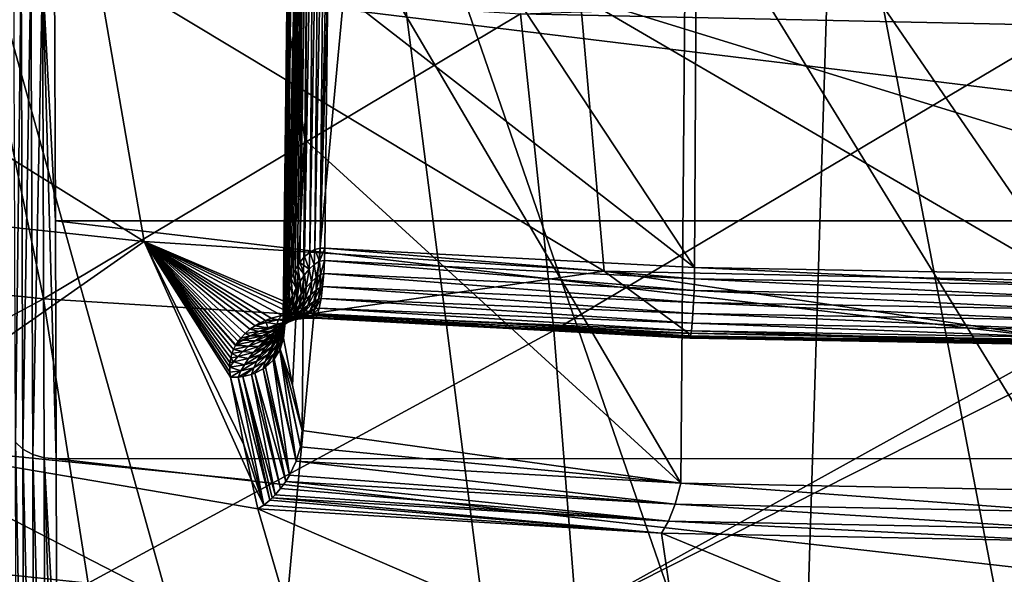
# Model space of a CAD drawing. Header units: metres. Extents: x -109 to 109, y -78 to 121.
# Tile 461 of 656: x -4.43 to -0.27, y -70.44 to -68.1. Entities that reach past the tile are written whole.
import ezdxf

# ---------------------------------------------------------------- set-up
doc = ezdxf.new("R2010")
doc.units = ezdxf.units.M
doc.layers.add('solid_508554_SW0001', color=7, linetype='CONTINUOUS')

msp = doc.modelspace()

# ---------------------------------------------------------------- linework, layer by layer
at = {"layer": 'solid_508554_SW0001'}
for points in [[(-4.904434, -66.598526, 65.274155), (-4.556941, -71.759193, 56.418018), (-3.425279, -71.91153, 56.505859)], [(-4.904434, -66.598526, 65.274155), (-3.425279, -71.91153, 56.505859), (-2.952612, -66.847145, 65.417549)], [(-3.315742, -69.417053, 14.680692), (-3.314496, -69.445686, 14.71406), (-3.283679, -66.70726, 13.156119)], [(-3.315742, -69.417053, 14.680692), (-3.283679, -66.70726, 13.156119), (-3.284032, -66.731705, 13.113018)], [(-3.283679, -66.70726, 13.156119), (-3.314496, -69.445686, 14.71406), (-3.298844, -68.075005, 13.936179)], [(-3.315891, -69.390083, 14.649031), (-3.315742, -69.417053, 14.680692), (-3.284032, -66.731705, 13.113018)], [(-3.315104, -69.364754, 14.619204), (-3.315891, -69.390083, 14.649031), (-3.284032, -66.731705, 13.113018)], [(-3.313514, -69.340897, 14.590976), (-3.315104, -69.364754, 14.619204), (-3.284032, -66.731705, 13.113018)], [(-3.313514, -69.340897, 14.590976), (-3.284032, -66.731705, 13.113018), (-3.279422, -66.744171, 13.091146)], [(-3.311236, -69.318466, 14.564324), (-3.313514, -69.340897, 14.590976), (-3.279422, -66.744171, 13.091146)], [(-3.308353, -69.29734, 14.539088), (-3.311236, -69.318466, 14.564324), (-3.279422, -66.744171, 13.091146)], [(-3.308353, -69.29734, 14.539088), (-3.279422, -66.744171, 13.091146), (-3.270783, -66.757339, 13.068122)], [(-3.303066, -69.267975, 14.50382), (-3.308353, -69.29734, 14.539088), (-3.270783, -66.757339, 13.068122)], [(-3.296799, -69.241188, 14.47142), (-3.303066, -69.267975, 14.50382), (-3.270783, -66.757339, 13.068122)], [(-3.296799, -69.241188, 14.47142), (-3.270783, -66.757339, 13.068122), (-3.244341, -66.780434, 13.027941)], [(-3.289709, -69.216789, 14.441667), (-3.296799, -69.241188, 14.47142), (-3.244341, -66.780434, 13.027941)], [(-3.281924, -69.194603, 14.414383), (-3.289709, -69.216789, 14.441667), (-3.244341, -66.780434, 13.027941)], [(-3.273544, -69.174484, 14.389415), (-3.281924, -69.194603, 14.414383), (-3.244341, -66.780434, 13.027941)], [(-3.264648, -69.156319, 14.366626), (-3.273544, -69.174484, 14.389415), (-3.244341, -66.780434, 13.027941)], [(-3.264648, -69.156319, 14.366626), (-3.244341, -66.780434, 13.027941), (-3.226833, -66.790451, 13.010621)], [(-3.255301, -69.139999, 14.345897), (-3.264648, -69.156319, 14.366626), (-3.226833, -66.790451, 13.010621)], [(-3.245549, -69.12542, 14.327122), (-3.255301, -69.139999, 14.345897), (-3.226833, -66.790451, 13.010621)], [(-3.245549, -69.12542, 14.327122), (-3.226833, -66.790451, 13.010621), (-3.206969, -66.79921, 12.995583)], [(-3.225005, -69.101227, 14.295135), (-3.245549, -69.12542, 14.327122), (-3.206969, -66.79921, 12.995583)], [(-3.225005, -69.101227, 14.295135), (-3.206969, -66.79921, 12.995583), (-3.185193, -66.806564, 12.983068)], [(-3.203359, -69.083382, 14.270271), (-3.225005, -69.101227, 14.295135), (-3.185193, -66.806564, 12.983068)], [(-3.203359, -69.083382, 14.270271), (-3.185193, -66.806564, 12.983068), (-3.161981, -66.812408, 12.97324)], [(-3.181123, -69.071701, 14.252396), (-3.203359, -69.083382, 14.270271), (-3.161981, -66.812408, 12.97324)], [(-3.181123, -69.071701, 14.252396), (-3.161981, -66.812408, 12.97324), (-3.137825, -66.816696, 12.966187)], [(-3.15937, -69.06588, 14.24138), (-3.181123, -69.071701, 14.252396), (-3.137825, -66.816696, 12.966187)], [(-3.15937, -69.06588, 14.24138), (-3.137825, -66.816696, 12.966187), (-3.113204, -66.819397, 12.961915)], [(-3.15937, -69.06588, 14.24138), (-3.113204, -66.819397, 12.961915), (-3.126122, -67.941719, 13.598853)], [(-3.126122, -67.941719, 13.598853), (-3.113204, -66.819397, 12.961915), (-1.576547, -69.147697, 14.093204)], [(-1.576547, -69.147697, 14.093204), (-3.113204, -66.819397, 12.961915), (-1.563508, -66.900772, 12.82097)], [(-2.952612, -66.847145, 65.417549), (-3.425279, -71.91153, 56.505859), (-2.287126, -72.020531, 56.568714)], [(-2.952612, -66.847145, 65.417549), (-2.287126, -72.020531, 56.568714), (-1.144646, -72.085999, 56.606472)], [(-2.952612, -66.847145, 65.417549), (-1.144646, -72.085999, 56.606472), (-0.984988, -66.971825, 65.489456)], [(-0.001576, -69.175438, 14.04515), (-1.576547, -69.147697, 14.093204), (-1.563508, -66.900772, 12.82097)], [(-0.001576, -69.175438, 14.04515), (-1.563508, -66.900772, 12.82097), (-0.001562, -66.928085, 12.77366)], [(-0.984988, -66.971825, 65.489456), (-1.144646, -72.085999, 56.606472), (0, -72.107841, 56.619064)], [(-0.984988, -66.971825, 65.489456), (0, -72.107841, 56.619064), (0.98794, -66.971733, 65.489395)], [(-3.298844, -68.075005, 13.936179), (-3.223456, -68.606186, 14.889177), (-3.211191, -67.376358, 14.17701)], [(-3.211191, -67.376358, 14.17701), (-3.223456, -68.606186, 14.889177), (-1.634641, -70.059036, 15.520694)], [(-1.613268, -67.465996, 14.021748), (-3.211191, -67.376358, 14.17701), (-1.634641, -70.059036, 15.520694)], [(-1.613268, -67.465996, 14.021748), (-1.634641, -70.059036, 15.520694), (0, -70.089935, 15.467175)], [(-0.001612, -67.496094, 13.969622), (-1.613268, -67.465996, 14.021748), (0, -70.089935, 15.467175)], [(-6.119717, -67.653328, 11.920686), (-5.820252, -68.8311, 13.928703), (-3.903623, -69.037636, 13.570978)], [(-6.119717, -67.653328, 11.920686), (-3.903623, -69.037636, 13.570978), (-4.104473, -67.870483, 11.544555)], [(-4.447456, -69.886009, 50.733673), (-4.45467, -67.840645, 52.642021), (-4.42285, -67.867416, 52.673225)], [(-4.41564, -69.915131, 50.762604), (-4.447456, -69.886009, 50.733673), (-4.42285, -67.867416, 52.673225)], [(-4.41564, -69.915131, 50.762604), (-4.42285, -67.867416, 52.673225), (-4.381508, -67.887909, 52.697186)], [(-4.104473, -67.870483, 11.544555), (-3.903623, -69.037636, 13.570978), (-1.958869, -69.162148, 13.355308)], [(-4.104473, -67.870483, 11.544555), (-1.958869, -69.162148, 13.355308), (-2.059657, -68.001411, 11.317787)], [(-4.37433, -69.937424, 50.784809), (-4.41564, -69.915131, 50.762604), (-4.381508, -67.887909, 52.697186)], [(-4.37433, -69.937424, 50.784809), (-4.381508, -67.887909, 52.697186), (-4.333438, -67.900726, 52.712276)], [(-4.326309, -69.951401, 50.798798), (-4.37433, -69.937424, 50.784809), (-4.333438, -67.900726, 52.712276)], [(-4.333438, -67.900726, 52.712276), (-4.28194, -67.905022, 52.717484), (-4.278148, -68.949615, 51.780693)], [(-4.333438, -67.900726, 52.712276), (-4.278148, -68.949615, 51.780693), (-4.274817, -69.956108, 50.803627)], [(-4.326309, -69.951401, 50.798798), (-4.333438, -67.900726, 52.712276), (-4.274817, -69.956108, 50.803627)], [(4.278148, -68.949615, 51.780693), (-4.278148, -68.949615, 51.780693), (-4.28194, -67.905022, 52.717484)], [(4.28194, -67.905022, 52.717484), (4.278148, -68.949615, 51.780693), (-4.28194, -67.905022, 52.717484)], [(-4.328004, -69.279373, 10.049794), (-6.455026, -69.056381, 10.436032), (-4.607106, -67.927872, 8.192837)], [(-4.328004, -69.279373, 10.049794), (-4.607106, -67.927872, 8.192837), (-2.31188, -68.074829, 7.938298)], [(-3.15937, -69.06588, 14.24138), (-3.126122, -67.941719, 13.598853), (-3.13905, -69.065041, 14.236364)], [(-1.576547, -69.147697, 14.093204), (-3.13905, -69.065041, 14.236364), (-3.126122, -67.941719, 13.598853)], [(0, -67.997765, 7.709093), (0, -68.123932, 7.853248), (-2.31188, -68.074829, 7.938298)], [(-2.059657, -68.001411, 11.317787), (-1.958869, -69.162148, 13.355308), (0, -69.203758, 13.283244)], [(0, -68.637505, 12.23488), (-2.059657, -68.001411, 11.317787), (0, -69.203758, 13.283244)], [(0, -68.637505, 12.23488), (0, -68.045158, 11.242016), (-2.059657, -68.001411, 11.317787)], [(-2.171419, -69.41378, 9.816991), (-4.328004, -69.279373, 10.049794), (-2.31188, -68.074829, 7.938298)], [(-3.298844, -68.075005, 13.936179), (-3.314496, -69.445686, 14.71406), (-3.223456, -68.606186, 14.889177)], [(-2.171419, -69.41378, 9.816991), (-2.31188, -68.074829, 7.938298), (0, -68.123932, 7.853248)], [(-2.171419, -69.41378, 9.816991), (0, -68.123932, 7.853248), (0, -69.458687, 9.739213)], [(-3.314496, -69.445686, 14.71406), (-3.275644, -69.644798, 15.156014), (-3.223456, -68.606186, 14.889177)], [(-3.275644, -69.644798, 15.156014), (-3.235719, -69.836006, 15.60135), (-3.223456, -68.606186, 14.889177)], [(-3.223456, -68.606186, 14.889177), (-3.235719, -69.836006, 15.60135), (-1.634641, -70.059036, 15.520694)], [(-3.903623, -69.037636, 13.570978), (-5.820252, -68.8311, 13.928703), (-5.108315, -69.879761, 15.942926)], [(4.274824, -69.954132, 50.805622), (-4.274817, -69.956108, 50.803627), (-4.278148, -68.949615, 51.780693)], [(4.278148, -68.949615, 51.780693), (4.274824, -69.954132, 50.805622), (-4.278148, -68.949615, 51.780693)], [(-3.903623, -69.037636, 13.570978), (-5.108315, -69.879761, 15.942926), (-3.449331, -70.046394, 15.654306)], [(-3.481126, -69.897591, 15.301937), (-3.903623, -69.037636, 13.570978), (-3.449331, -70.046394, 15.654306)], [(-3.190248, -69.34153, 13.977838), (-1.958869, -69.162148, 13.355308), (-3.903623, -69.037636, 13.570978)], [(-3.233136, -69.340263, 13.986835), (-3.190248, -69.34153, 13.977838), (-3.903623, -69.037636, 13.570978)], [(-3.276917, -69.342773, 14.004101), (-3.233136, -69.340263, 13.986835), (-3.903623, -69.037636, 13.570978)], [(-3.32136, -69.349693, 14.030942), (-3.276917, -69.342773, 14.004101), (-3.903623, -69.037636, 13.570978)], [(-3.366742, -69.362015, 14.069603), (-3.32136, -69.349693, 14.030942), (-3.903623, -69.037636, 13.570978)], [(-3.389568, -69.370659, 14.094304), (-3.366742, -69.362015, 14.069603), (-3.903623, -69.037636, 13.570978)], [(-3.412285, -69.38118, 14.123029), (-3.389568, -69.370659, 14.094304), (-3.903623, -69.037636, 13.570978)], [(-3.433689, -69.393219, 14.154709), (-3.412285, -69.38118, 14.123029), (-3.903623, -69.037636, 13.570978)], [(-3.456045, -69.408638, 14.193957), (-3.433689, -69.393219, 14.154709), (-3.903623, -69.037636, 13.570978)], [(-3.476349, -69.425926, 14.236779), (-3.456045, -69.408638, 14.193957), (-3.903623, -69.037636, 13.570978)], [(-3.495096, -69.445831, 14.284966), (-3.476349, -69.425926, 14.236779), (-3.903623, -69.037636, 13.570978)], [(-3.506267, -69.460571, 14.319977), (-3.495096, -69.445831, 14.284966), (-3.903623, -69.037636, 13.570978)], [(-3.51507, -69.474266, 14.352156), (-3.506267, -69.460571, 14.319977), (-3.903623, -69.037636, 13.570978)], [(-3.516344, -69.476463, 14.357289), (-3.51507, -69.474266, 14.352156), (-3.903623, -69.037636, 13.570978)], [(-3.524876, -69.493378, 14.396482), (-3.516344, -69.476463, 14.357289), (-3.903623, -69.037636, 13.570978)], [(-3.531892, -69.511322, 14.437621), (-3.524876, -69.493378, 14.396482), (-3.903623, -69.037636, 13.570978)], [(-3.537061, -69.530029, 14.480031), (-3.531892, -69.511322, 14.437621), (-3.903623, -69.037636, 13.570978)], [(-3.540356, -69.549507, 14.523746), (-3.537061, -69.530029, 14.480031), (-3.903623, -69.037636, 13.570978)], [(-3.541636, -69.568871, 14.566759), (-3.540356, -69.549507, 14.523746), (-3.903623, -69.037636, 13.570978)], [(-3.54085, -69.589706, 14.612598), (-3.541636, -69.568871, 14.566759), (-3.903623, -69.037636, 13.570978)], [(-3.538023, -69.610344, 14.65757), (-3.54085, -69.589706, 14.612598), (-3.903623, -69.037636, 13.570978)], [(-3.481126, -69.897591, 15.301937), (-3.538023, -69.610344, 14.65757), (-3.903623, -69.037636, 13.570978)], [(-6.175321, -70.268013, 12.410967), (-6.455026, -69.056381, 10.436032), (-4.328004, -69.279373, 10.049794)], [(-3.205449, -69.153572, 14.298082), (-3.225005, -69.101227, 14.295135), (-3.203359, -69.083382, 14.270271)], [(-3.205449, -69.153572, 14.298082), (-3.203359, -69.083382, 14.270271), (-3.183836, -69.133896, 14.277448)], [(-3.183836, -69.133896, 14.277448), (-3.203359, -69.083382, 14.270271), (-3.181123, -69.071701, 14.252396)], [(-3.183836, -69.133896, 14.277448), (-3.181123, -69.071701, 14.252396), (-3.161844, -69.120888, 14.263411)], [(-3.161844, -69.120888, 14.263411), (-3.181123, -69.071701, 14.252396), (-3.15937, -69.06588, 14.24138)], [(-3.161844, -69.120888, 14.263411), (-3.15937, -69.06588, 14.24138), (-3.13905, -69.065041, 14.236364)], [(-3.161844, -69.120888, 14.263411), (-3.13905, -69.065041, 14.236364), (-3.14021, -69.116966, 14.256879)], [(-1.577029, -69.194565, 14.112375), (-3.14021, -69.116966, 14.256879), (-3.13905, -69.065041, 14.236364)], [(-1.577029, -69.194565, 14.112375), (-3.13905, -69.065041, 14.236364), (-1.576547, -69.147697, 14.093204)], [(-3.225785, -69.177765, 14.323874), (-3.255301, -69.139999, 14.345897), (-3.245549, -69.12542, 14.327122)], [(-3.205449, -69.153572, 14.298082), (-3.245549, -69.12542, 14.327122), (-3.225005, -69.101227, 14.295135)], [(-3.225785, -69.177765, 14.323874), (-3.245549, -69.12542, 14.327122), (-3.205449, -69.153572, 14.298082)], [(-3.183836, -69.133896, 14.277448), (-3.161844, -69.120888, 14.263411), (-3.175394, -69.189461, 14.274315)], [(-3.161844, -69.120888, 14.263411), (-3.157656, -69.176971, 14.265773), (-3.175394, -69.189461, 14.274315)], [(-3.161844, -69.120888, 14.263411), (-3.14021, -69.116966, 14.256879), (-3.157656, -69.176971, 14.265773)], [(-3.14021, -69.116966, 14.256879), (-3.143496, -69.17289, 14.262338), (-3.157656, -69.176971, 14.265773)], [(-1.578381, -69.244728, 14.119184), (-3.143496, -69.17289, 14.262338), (-3.14021, -69.116966, 14.256879)], [(-1.578381, -69.244728, 14.119184), (-3.14021, -69.116966, 14.256879), (-1.577029, -69.194565, 14.112375)], [(-3.261001, -69.234184, 14.385917), (-3.273544, -69.174484, 14.389415), (-3.264648, -69.156319, 14.366626)], [(-3.244357, -69.204956, 14.353487), (-3.264648, -69.156319, 14.366626), (-3.255301, -69.139999, 14.345897)], [(-3.261001, -69.234184, 14.385917), (-3.264648, -69.156319, 14.366626), (-3.244357, -69.204956, 14.353487)], [(-3.244357, -69.204956, 14.353487), (-3.255301, -69.139999, 14.345897), (-3.225785, -69.177765, 14.323874)], [(-3.225785, -69.177765, 14.323874), (-3.205449, -69.153572, 14.298082), (-3.217744, -69.231766, 14.310186)], [(-3.205449, -69.153572, 14.298082), (-3.196071, -69.208366, 14.289255), (-3.217744, -69.231766, 14.310186)], [(-3.205449, -69.153572, 14.298082), (-3.183836, -69.133896, 14.277448), (-3.196071, -69.208366, 14.289255)], [(-3.183836, -69.133896, 14.277448), (-3.175394, -69.189461, 14.274315), (-3.196071, -69.208366, 14.289255)], [(-3.190248, -69.34153, 13.977838), (-1.60226, -69.425537, 13.832342), (-1.958869, -69.162148, 13.355308)], [(-3.143496, -69.17289, 14.262338), (-3.148647, -69.227997, 14.252087), (-3.159343, -69.231873, 14.253469)], [(-3.157656, -69.176971, 14.265773), (-3.143496, -69.17289, 14.262338), (-3.159343, -69.231873, 14.253469)], [(-1.580517, -69.294968, 14.113194), (-3.148647, -69.227997, 14.252087), (-3.143496, -69.17289, 14.262338)], [(-1.580517, -69.294968, 14.113194), (-3.143496, -69.17289, 14.262338), (-1.578381, -69.244728, 14.119184)], [(0, -69.453728, 13.783504), (0, -69.203758, 13.283244), (-1.958869, -69.162148, 13.355308)], [(-1.60226, -69.425537, 13.832342), (0, -69.453728, 13.783504), (-1.958869, -69.162148, 13.355308)], [(-1.577029, -69.194565, 14.112375), (-1.576547, -69.147697, 14.093204), (-0.001577, -69.222321, 14.064306)], [(-0.001577, -69.222321, 14.064306), (-1.576547, -69.147697, 14.093204), (-0.001576, -69.175438, 14.04515)], [(-3.275715, -69.264816, 14.420452), (-3.289709, -69.216789, 14.441667), (-3.281924, -69.194603, 14.414383)], [(-3.261001, -69.234184, 14.385917), (-3.281924, -69.194603, 14.414383), (-3.273544, -69.174484, 14.389415)], [(-3.275715, -69.264816, 14.420452), (-3.281924, -69.194603, 14.414383), (-3.261001, -69.234184, 14.385917)], [(-3.261001, -69.234184, 14.385917), (-3.244357, -69.204956, 14.353487), (-3.259091, -69.286667, 14.365646)], [(-3.244357, -69.204956, 14.353487), (-3.239002, -69.258194, 14.336004), (-3.259091, -69.286667, 14.365646)], [(-3.244357, -69.204956, 14.353487), (-3.225785, -69.177765, 14.323874), (-3.239002, -69.258194, 14.336004)], [(-3.225785, -69.177765, 14.323874), (-3.217744, -69.231766, 14.310186), (-3.239002, -69.258194, 14.336004)], [(-3.196071, -69.208366, 14.289255), (-3.197991, -69.261055, 14.269526), (-3.222521, -69.283096, 14.28758)], [(-3.217744, -69.231766, 14.310186), (-3.196071, -69.208366, 14.289255), (-3.222521, -69.283096, 14.28758)], [(-3.175394, -69.189461, 14.274315), (-3.176001, -69.243416, 14.258279), (-3.197991, -69.261055, 14.269526)], [(-3.196071, -69.208366, 14.289255), (-3.175394, -69.189461, 14.274315), (-3.197991, -69.261055, 14.269526)], [(-3.157656, -69.176971, 14.265773), (-3.159343, -69.231873, 14.253469), (-3.176001, -69.243416, 14.258279)], [(-3.175394, -69.189461, 14.274315), (-3.157656, -69.176971, 14.265773), (-3.176001, -69.243416, 14.258279)], [(-1.578381, -69.244728, 14.119184), (-1.577029, -69.194565, 14.112375), (-0.001578, -69.272507, 14.071074)], [(-1.577029, -69.194565, 14.112375), (-0.001577, -69.222321, 14.064306), (-0.001578, -69.272507, 14.071074)], [(-3.288553, -69.296425, 14.456596), (-3.303066, -69.267975, 14.50382), (-3.296799, -69.241188, 14.47142)], [(-3.288553, -69.296425, 14.456596), (-3.296799, -69.241188, 14.47142), (-3.289709, -69.216789, 14.441667)], [(-3.288553, -69.296425, 14.456596), (-3.289709, -69.216789, 14.441667), (-3.275715, -69.264816, 14.420452)], [(-3.261001, -69.234184, 14.385917), (-3.259091, -69.286667, 14.365646), (-3.277655, -69.316521, 14.398279)], [(-3.275715, -69.264816, 14.420452), (-3.261001, -69.234184, 14.385917), (-3.277655, -69.316521, 14.398279)], [(-3.217744, -69.231766, 14.310186), (-3.222521, -69.283096, 14.28758), (-3.247458, -69.308151, 14.311485)], [(-3.239002, -69.258194, 14.336004), (-3.217744, -69.231766, 14.310186), (-3.247458, -69.308151, 14.311485)], [(-3.176001, -69.243416, 14.258279), (-3.185608, -69.291481, 14.230609), (-3.211056, -69.307449, 14.240456)], [(-3.197991, -69.261055, 14.269526), (-3.176001, -69.243416, 14.258279), (-3.211056, -69.307449, 14.240456)], [(-3.159343, -69.231873, 14.253469), (-3.166769, -69.281242, 14.227474), (-3.185608, -69.291481, 14.230609)], [(-3.176001, -69.243416, 14.258279), (-3.159343, -69.231873, 14.253469), (-3.185608, -69.291481, 14.230609)], [(-3.148647, -69.227997, 14.252087), (-3.155256, -69.277924, 14.226936), (-3.166769, -69.281242, 14.227474)], [(-3.159343, -69.231873, 14.253469), (-3.148647, -69.227997, 14.252087), (-3.166769, -69.281242, 14.227474)], [(-1.5833, -69.342064, 14.09479), (-3.155256, -69.277924, 14.226936), (-3.148647, -69.227997, 14.252087)], [(-1.5833, -69.342064, 14.09479), (-3.148647, -69.227997, 14.252087), (-1.580517, -69.294968, 14.113194)], [(-1.580517, -69.294968, 14.113194), (-1.578381, -69.244728, 14.119184), (-0.00158, -69.322784, 14.065019)], [(-1.578381, -69.244728, 14.119184), (-0.001578, -69.272507, 14.071074), (-0.00158, -69.322784, 14.065019)], [(-4.140467, -70.481339, 12.041465), (-6.175321, -70.268013, 12.410967), (-4.328004, -69.279373, 10.049794)], [(-4.140467, -70.481339, 12.041465), (-4.328004, -69.279373, 10.049794), (-2.171419, -69.41378, 9.816991)], [(-3.308867, -69.361542, 14.532391), (-3.311236, -69.318466, 14.564324), (-3.308353, -69.29734, 14.539088)], [(-3.288553, -69.296425, 14.456596), (-3.294536, -69.347313, 14.433289), (-3.309672, -69.378754, 14.470224)], [(-3.299584, -69.328735, 14.493996), (-3.288553, -69.296425, 14.456596), (-3.309672, -69.378754, 14.470224)], [(-3.308867, -69.361542, 14.532391), (-3.308353, -69.29734, 14.539088), (-3.299584, -69.328735, 14.493996)], [(-3.299584, -69.328735, 14.493996), (-3.308353, -69.29734, 14.539088), (-3.303066, -69.267975, 14.50382)], [(-3.299584, -69.328735, 14.493996), (-3.303066, -69.267975, 14.50382), (-3.288553, -69.296425, 14.456596)], [(-3.275715, -69.264816, 14.420452), (-3.277655, -69.316521, 14.398279), (-3.294536, -69.347313, 14.433289)], [(-3.288553, -69.296425, 14.456596), (-3.275715, -69.264816, 14.420452), (-3.294536, -69.347313, 14.433289)], [(-3.259091, -69.286667, 14.365646), (-3.271599, -69.335236, 14.340098), (-3.294329, -69.363678, 14.372467)], [(-3.277655, -69.316521, 14.398279), (-3.259091, -69.286667, 14.365646), (-3.294329, -69.363678, 14.372467)], [(-3.239002, -69.258194, 14.336004), (-3.247458, -69.308151, 14.311485), (-3.271599, -69.335236, 14.340098)], [(-3.259091, -69.286667, 14.365646), (-3.239002, -69.258194, 14.336004), (-3.271599, -69.335236, 14.340098)], [(-3.222521, -69.283096, 14.28758), (-3.239737, -69.327682, 14.257849), (-3.269054, -69.350876, 14.281872)], [(-3.247458, -69.308151, 14.311485), (-3.222521, -69.283096, 14.28758), (-3.269054, -69.350876, 14.281872)], [(-3.197991, -69.261055, 14.269526), (-3.211056, -69.307449, 14.240456), (-3.239737, -69.327682, 14.257849)], [(-3.222521, -69.283096, 14.28758), (-3.197991, -69.261055, 14.269526), (-3.239737, -69.327682, 14.257849)], [(-3.185608, -69.291481, 14.230609), (-3.203455, -69.329857, 14.193498), (-3.234232, -69.343887, 14.204349)], [(-3.211056, -69.307449, 14.240456), (-3.185608, -69.291481, 14.230609), (-3.234232, -69.343887, 14.204349)], [(-3.166769, -69.281242, 14.227474), (-3.179348, -69.321175, 14.189848), (-3.203455, -69.329857, 14.193498)], [(-3.185608, -69.291481, 14.230609), (-3.166769, -69.281242, 14.227474), (-3.203455, -69.329857, 14.193498)], [(-3.155256, -69.277924, 14.226936), (-3.162798, -69.318703, 14.188879), (-3.179348, -69.321175, 14.189848)], [(-3.166769, -69.281242, 14.227474), (-3.155256, -69.277924, 14.226936), (-3.179348, -69.321175, 14.189848)], [(-1.586551, -69.382996, 14.06515), (-3.162798, -69.318703, 14.188879), (-3.155256, -69.277924, 14.226936)], [(-1.586551, -69.382996, 14.06515), (-3.155256, -69.277924, 14.226936), (-1.5833, -69.342064, 14.09479)], [(-1.5833, -69.342064, 14.09479), (-1.580517, -69.294968, 14.113194), (-0.001583, -69.369926, 14.046529)], [(-1.580517, -69.294968, 14.113194), (-0.00158, -69.322784, 14.065019), (-0.001583, -69.369926, 14.046529)], [(-3.271599, -69.335236, 14.340098), (-3.297534, -69.37606, 14.311296), (-3.324417, -69.402565, 14.34506)], [(-3.294329, -69.363678, 14.372467), (-3.271599, -69.335236, 14.340098), (-3.324417, -69.402565, 14.34506)], [(-3.299584, -69.328735, 14.493996), (-3.309672, -69.378754, 14.470224), (-3.323036, -69.410622, 14.508752)], [(-3.308867, -69.361542, 14.532391), (-3.299584, -69.328735, 14.493996), (-3.323036, -69.410622, 14.508752)], [(-3.316449, -69.394691, 14.571583), (-3.313514, -69.340897, 14.590976), (-3.311236, -69.318466, 14.564324)], [(-3.316449, -69.394691, 14.571583), (-3.311236, -69.318466, 14.564324), (-3.308867, -69.361542, 14.532391)], [(-3.277655, -69.316521, 14.398279), (-3.294329, -69.363678, 14.372467), (-3.315342, -69.393028, 14.407869)], [(-3.294536, -69.347313, 14.433289), (-3.277655, -69.316521, 14.398279), (-3.315342, -69.393028, 14.407869)], [(-3.239737, -69.327682, 14.257849), (-3.268029, -69.362, 14.223344), (-3.302079, -69.38298, 14.24951)], [(-3.269054, -69.350876, 14.281872), (-3.239737, -69.327682, 14.257849), (-3.302079, -69.38298, 14.24951)], [(-3.247458, -69.308151, 14.311485), (-3.269054, -69.350876, 14.281872), (-3.297534, -69.37606, 14.311296)], [(-3.271599, -69.335236, 14.340098), (-3.247458, -69.308151, 14.311485), (-3.297534, -69.37606, 14.311296)], [(-3.211056, -69.307449, 14.240456), (-3.234232, -69.343887, 14.204349), (-3.268029, -69.362, 14.223344)], [(-3.239737, -69.327682, 14.257849), (-3.211056, -69.307449, 14.240456), (-3.268029, -69.362, 14.223344)], [(-3.203455, -69.329857, 14.193498), (-3.224736, -69.354591, 14.148969), (-3.260041, -69.365471, 14.161465)], [(-3.234232, -69.343887, 14.204349), (-3.203455, -69.329857, 14.193498), (-3.260041, -69.365471, 14.161465)], [(-3.179348, -69.321175, 14.189848), (-3.19472, -69.348305, 14.143404), (-3.224736, -69.354591, 14.148969)], [(-3.203455, -69.329857, 14.193498), (-3.179348, -69.321175, 14.189848), (-3.224736, -69.354591, 14.148969)], [(-3.162798, -69.318703, 14.188879), (-3.170677, -69.347115, 14.14093), (-3.19472, -69.348305, 14.143404)], [(-3.179348, -69.321175, 14.189848), (-3.162798, -69.318703, 14.188879), (-3.19472, -69.348305, 14.143404)], [(-1.590063, -69.415146, 14.026176), (-3.170677, -69.347115, 14.14093), (-3.162798, -69.318703, 14.188879)], [(-1.590063, -69.415146, 14.026176), (-3.162798, -69.318703, 14.188879), (-1.586551, -69.382996, 14.06515)], [(-3.387854, -69.379875, 14.114515), (-3.412285, -69.38118, 14.123029), (-3.433689, -69.393219, 14.154709)], [(-3.380298, -69.401756, 14.17687), (-3.387854, -69.379875, 14.114515), (-3.433689, -69.393219, 14.154709)], [(-3.387854, -69.379875, 14.114515), (-3.389568, -69.370659, 14.094304), (-3.412285, -69.38118, 14.123029)], [(-3.338318, -69.368919, 14.08106), (-3.366742, -69.362015, 14.069603), (-3.389568, -69.370659, 14.094304)], [(-3.387854, -69.379875, 14.114515), (-3.338318, -69.368919, 14.08106), (-3.389568, -69.370659, 14.094304)], [(-3.338854, -69.386871, 14.14454), (-3.338318, -69.368919, 14.08106), (-3.387854, -69.379875, 14.114515)], [(-3.380298, -69.401756, 14.17687), (-3.338854, -69.386871, 14.14454), (-3.387854, -69.379875, 14.114515)], [(-3.380298, -69.401756, 14.17687), (-3.334712, -69.397224, 14.209076), (-3.297522, -69.380013, 14.181785)], [(-3.380298, -69.401756, 14.17687), (-3.297522, -69.380013, 14.181785), (-3.338854, -69.386871, 14.14454)], [(-3.338318, -69.368919, 14.08106), (-3.32136, -69.349693, 14.030942), (-3.366742, -69.362015, 14.069603)], [(-3.297534, -69.37606, 14.311296), (-3.334841, -69.405891, 14.28152), (-3.365536, -69.430092, 14.31823)], [(-3.324417, -69.402565, 14.34506), (-3.297534, -69.37606, 14.311296), (-3.365536, -69.430092, 14.31823)], [(-3.309672, -69.378754, 14.470224), (-3.334484, -69.422966, 14.445766), (-3.351673, -69.453278, 14.485756)], [(-3.323036, -69.410622, 14.508752), (-3.309672, -69.378754, 14.470224), (-3.351673, -69.453278, 14.485756)], [(-3.294329, -69.363678, 14.372467), (-3.324417, -69.402565, 14.34506), (-3.349323, -69.429939, 14.382351)], [(-3.315342, -69.393028, 14.407869), (-3.294329, -69.363678, 14.372467), (-3.349323, -69.429939, 14.382351)], [(-3.338854, -69.386871, 14.14454), (-3.297522, -69.380013, 14.181785), (-3.260041, -69.365471, 14.161465)], [(-3.338854, -69.386871, 14.14454), (-3.260041, -69.365471, 14.161465), (-3.295758, -69.374519, 14.119126)], [(-3.338854, -69.386871, 14.14454), (-3.295758, -69.374519, 14.119126), (-3.338318, -69.368919, 14.08106)], [(-3.338318, -69.368919, 14.08106), (-3.286558, -69.361282, 14.055932), (-3.32136, -69.349693, 14.030942)], [(-3.295758, -69.374519, 14.119126), (-3.286558, -69.361282, 14.055932), (-3.338318, -69.368919, 14.08106)], [(-3.269054, -69.350876, 14.281872), (-3.302079, -69.38298, 14.24951), (-3.334841, -69.405891, 14.28152)], [(-3.297534, -69.37606, 14.311296), (-3.269054, -69.350876, 14.281872), (-3.334841, -69.405891, 14.28152)], [(-3.268029, -69.362, 14.223344), (-3.297522, -69.380013, 14.181785), (-3.334712, -69.397224, 14.209076)], [(-3.302079, -69.38298, 14.24951), (-3.268029, -69.362, 14.223344), (-3.334712, -69.397224, 14.209076)], [(-3.308867, -69.361542, 14.532391), (-3.323036, -69.410622, 14.508752), (-3.334614, -69.442764, 14.548618)], [(-3.316449, -69.394691, 14.571583), (-3.308867, -69.361542, 14.532391), (-3.334614, -69.442764, 14.548618)], [(-3.294536, -69.347313, 14.433289), (-3.315342, -69.393028, 14.407869), (-3.334484, -69.422966, 14.445766)], [(-3.309672, -69.378754, 14.470224), (-3.294536, -69.347313, 14.433289), (-3.334484, -69.422966, 14.445766)], [(-3.322355, -69.428055, 14.611421), (-3.315891, -69.390083, 14.649031), (-3.315104, -69.364754, 14.619204)], [(-3.322355, -69.428055, 14.611421), (-3.315104, -69.364754, 14.619204), (-3.316449, -69.394691, 14.571583)], [(-3.286558, -69.361282, 14.055932), (-3.276917, -69.342773, 14.004101), (-3.32136, -69.349693, 14.030942)], [(-3.316449, -69.394691, 14.571583), (-3.315104, -69.364754, 14.619204), (-3.313514, -69.340897, 14.590976)], [(-3.234232, -69.343887, 14.204349), (-3.260041, -69.365471, 14.161465), (-3.297522, -69.380013, 14.181785)], [(-3.268029, -69.362, 14.223344), (-3.234232, -69.343887, 14.204349), (-3.297522, -69.380013, 14.181785)], [(-3.295758, -69.374519, 14.119126), (-3.260041, -69.365471, 14.161465), (-3.224736, -69.354591, 14.148969)], [(-3.295758, -69.374519, 14.119126), (-3.224736, -69.354591, 14.148969), (-3.253078, -69.365593, 14.101706)], [(-3.295758, -69.374519, 14.119126), (-3.253078, -69.365593, 14.101706), (-3.286558, -69.361282, 14.055932)], [(-3.286558, -69.361282, 14.055932), (-3.234937, -69.357819, 14.039745), (-3.276917, -69.342773, 14.004101)], [(-3.253078, -69.365593, 14.101706), (-3.234937, -69.357819, 14.039745), (-3.286558, -69.361282, 14.055932)], [(-3.234937, -69.357819, 14.039745), (-3.233136, -69.340263, 13.986835), (-3.276917, -69.342773, 14.004101)], [(-3.253078, -69.365593, 14.101706), (-3.224736, -69.354591, 14.148969), (-3.19472, -69.348305, 14.143404)], [(-3.253078, -69.365593, 14.101706), (-3.19472, -69.348305, 14.143404), (-3.213592, -69.360924, 14.091927)], [(-3.253078, -69.365593, 14.101706), (-3.213592, -69.360924, 14.091927), (-3.234937, -69.357819, 14.039745)], [(-3.234937, -69.357819, 14.039745), (-3.18497, -69.358986, 14.031032), (-3.233136, -69.340263, 13.986835)], [(-3.178268, -69.360909, 14.086887), (-3.18497, -69.358986, 14.031032), (-3.234937, -69.357819, 14.039745)], [(-3.213592, -69.360924, 14.091927), (-3.178268, -69.360909, 14.086887), (-3.234937, -69.357819, 14.039745)], [(-3.18497, -69.358986, 14.031032), (-3.190248, -69.34153, 13.977838), (-3.233136, -69.340263, 13.986835)], [(-3.213592, -69.360924, 14.091927), (-3.19472, -69.348305, 14.143404), (-3.170677, -69.347115, 14.14093)], [(-3.213592, -69.360924, 14.091927), (-3.170677, -69.347115, 14.14093), (-3.178268, -69.360909, 14.086887)], [(-3.18497, -69.358986, 14.031032), (-1.60226, -69.425537, 13.832342), (-3.190248, -69.34153, 13.977838)], [(-1.59991, -69.441811, 13.88024), (-1.60226, -69.425537, 13.832342), (-3.18497, -69.358986, 14.031032)], [(-1.596964, -69.445518, 13.930659), (-3.18497, -69.358986, 14.031032), (-3.178268, -69.360909, 14.086887)], [(-1.59991, -69.441811, 13.88024), (-3.18497, -69.358986, 14.031032), (-1.596964, -69.445518, 13.930659)], [(-1.59361, -69.43644, 13.980368), (-3.178268, -69.360909, 14.086887), (-3.170677, -69.347115, 14.14093)], [(-1.596964, -69.445518, 13.930659), (-3.178268, -69.360909, 14.086887), (-1.59361, -69.43644, 13.980368)], [(-1.59361, -69.43644, 13.980368), (-3.170677, -69.347115, 14.14093), (-1.590063, -69.415146, 14.026176)], [(-1.586551, -69.382996, 14.06515), (-1.5833, -69.342064, 14.09479), (-0.001586, -69.410919, 14.01679)], [(-1.5833, -69.342064, 14.09479), (-0.001583, -69.369926, 14.046529), (-0.001586, -69.410919, 14.01679)], [(-2.077328, -70.609924, 11.818749), (-4.140467, -70.481339, 12.041465), (-2.171419, -69.41378, 9.816991)], [(-3.418997, -69.418411, 14.214808), (-3.456045, -69.408638, 14.193957), (-3.476349, -69.425926, 14.236779)], [(-3.454459, -69.436295, 14.257226), (-3.418997, -69.418411, 14.214808), (-3.476349, -69.425926, 14.236779)], [(-3.380298, -69.401756, 14.17687), (-3.433689, -69.393219, 14.154709), (-3.456045, -69.408638, 14.193957)], [(-3.418997, -69.418411, 14.214808), (-3.380298, -69.401756, 14.17687), (-3.456045, -69.408638, 14.193957)], [(-3.454459, -69.436295, 14.257226), (-3.403312, -69.43663, 14.279771), (-3.37021, -69.41629, 14.242105)], [(-3.454459, -69.436295, 14.257226), (-3.37021, -69.41629, 14.242105), (-3.418997, -69.418411, 14.214808)], [(-3.418997, -69.418411, 14.214808), (-3.37021, -69.41629, 14.242105), (-3.334712, -69.397224, 14.209076)], [(-3.418997, -69.418411, 14.214808), (-3.334712, -69.397224, 14.209076), (-3.380298, -69.401756, 14.17687)], [(-3.334841, -69.405891, 14.28152), (-3.37021, -69.41629, 14.242105), (-3.403312, -69.43663, 14.279771)], [(-3.365536, -69.430092, 14.31823), (-3.334841, -69.405891, 14.28152), (-3.403312, -69.43663, 14.279771)], [(-3.324417, -69.402565, 14.34506), (-3.365536, -69.430092, 14.31823), (-3.393787, -69.455132, 14.358756)], [(-3.349323, -69.429939, 14.382351), (-3.324417, -69.402565, 14.34506), (-3.393787, -69.455132, 14.358756)], [(-3.334484, -69.422966, 14.445766), (-3.372056, -69.45787, 14.422559), (-3.392508, -69.486137, 14.465226)], [(-3.351673, -69.453278, 14.485756), (-3.334484, -69.422966, 14.445766), (-3.392508, -69.486137, 14.465226)], [(-3.315342, -69.393028, 14.407869), (-3.349323, -69.429939, 14.382351), (-3.372056, -69.45787, 14.422559)], [(-3.334484, -69.422966, 14.445766), (-3.315342, -69.393028, 14.407869), (-3.372056, -69.45787, 14.422559)], [(-3.302079, -69.38298, 14.24951), (-3.334712, -69.397224, 14.209076), (-3.37021, -69.41629, 14.242105)], [(-3.334841, -69.405891, 14.28152), (-3.302079, -69.38298, 14.24951), (-3.37021, -69.41629, 14.242105)], [(-3.323036, -69.410622, 14.508752), (-3.351673, -69.453278, 14.485756), (-3.366851, -69.48381, 14.527538)], [(-3.334614, -69.442764, 14.548618), (-3.323036, -69.410622, 14.508752), (-3.366851, -69.48381, 14.527538)], [(-3.316449, -69.394691, 14.571583), (-3.334614, -69.442764, 14.548618), (-3.344383, -69.475052, 14.589632)], [(-3.322355, -69.428055, 14.611421), (-3.316449, -69.394691, 14.571583), (-3.344383, -69.475052, 14.589632)], [(-3.315742, -69.417053, 14.680692), (-3.329137, -69.495094, 14.692547), (-3.327767, -69.492073, 14.69382)], [(-3.326589, -69.461555, 14.651778), (-3.329137, -69.495094, 14.692547), (-3.315742, -69.417053, 14.680692)], [(-3.315742, -69.417053, 14.680692), (-3.327767, -69.492073, 14.69382), (-3.314496, -69.445686, 14.71406)], [(-3.326589, -69.461555, 14.651778), (-3.315742, -69.417053, 14.680692), (-3.315891, -69.390083, 14.649031)], [(-3.326589, -69.461555, 14.651778), (-3.315891, -69.390083, 14.649031), (-3.322355, -69.428055, 14.611421)], [(-2.077328, -70.609924, 11.818749), (-2.171419, -69.41378, 9.816991), (0, -69.458687, 9.739213)], [(-1.59361, -69.43644, 13.980368), (-1.590063, -69.415146, 14.026176), (-0.001593, -69.464485, 13.931793)], [(-1.590063, -69.415146, 14.026176), (-1.586551, -69.382996, 14.06515), (-0.00159, -69.443123, 13.97771)], [(-1.590063, -69.415146, 14.026176), (-0.00159, -69.443123, 13.97771), (-0.001593, -69.464485, 13.931793)], [(-1.586551, -69.382996, 14.06515), (-0.001586, -69.410919, 14.01679), (-0.00159, -69.443123, 13.97771)], [(-3.486504, -69.455017, 14.303257), (-3.506267, -69.460571, 14.319977), (-3.51507, -69.474266, 14.352156)], [(-3.486504, -69.455017, 14.303257), (-3.51507, -69.474266, 14.352156), (-3.43369, -69.457825, 14.321206)], [(-3.43369, -69.457825, 14.321206), (-3.51507, -69.474266, 14.352156), (-3.4612, -69.479584, 14.365755)], [(-3.486504, -69.455017, 14.303257), (-3.495096, -69.445831, 14.284966), (-3.506267, -69.460571, 14.319977)], [(-3.454459, -69.436295, 14.257226), (-3.476349, -69.425926, 14.236779), (-3.495096, -69.445831, 14.284966)], [(-3.486504, -69.455017, 14.303257), (-3.454459, -69.436295, 14.257226), (-3.495096, -69.445831, 14.284966)], [(-3.486504, -69.455017, 14.303257), (-3.403312, -69.43663, 14.279771), (-3.454459, -69.436295, 14.257226)], [(-3.486504, -69.455017, 14.303257), (-3.43369, -69.457825, 14.321206), (-3.403312, -69.43663, 14.279771)], [(-3.393787, -69.455132, 14.358756), (-3.43369, -69.457825, 14.321206), (-3.4612, -69.479584, 14.365755)], [(-3.41941, -69.480705, 14.40244), (-3.393787, -69.455132, 14.358756), (-3.4612, -69.479584, 14.365755)], [(-3.372056, -69.45787, 14.422559), (-3.41941, -69.480705, 14.40244), (-3.442308, -69.506584, 14.448788)], [(-3.392508, -69.486137, 14.465226), (-3.372056, -69.45787, 14.422559), (-3.442308, -69.506584, 14.448788)], [(-3.365536, -69.430092, 14.31823), (-3.403312, -69.43663, 14.279771), (-3.43369, -69.457825, 14.321206)], [(-3.393787, -69.455132, 14.358756), (-3.365536, -69.430092, 14.31823), (-3.43369, -69.457825, 14.321206)], [(-3.349323, -69.429939, 14.382351), (-3.393787, -69.455132, 14.358756), (-3.41941, -69.480705, 14.40244)], [(-3.372056, -69.45787, 14.422559), (-3.349323, -69.429939, 14.382351), (-3.41941, -69.480705, 14.40244)], [(-3.351673, -69.453278, 14.485756), (-3.392508, -69.486137, 14.465226), (-3.410608, -69.51458, 14.510012)], [(-3.366851, -69.48381, 14.527538), (-3.351673, -69.453278, 14.485756), (-3.410608, -69.51458, 14.510012)], [(-3.334614, -69.442764, 14.548618), (-3.366851, -69.48381, 14.527538), (-3.379968, -69.514427, 14.570881)], [(-3.344383, -69.475052, 14.589632), (-3.334614, -69.442764, 14.548618), (-3.379968, -69.514427, 14.570881)], [(-3.326589, -69.461555, 14.651778), (-3.358343, -69.539703, 14.674512), (-3.353666, -69.534172, 14.676658)], [(-3.326589, -69.461555, 14.651778), (-3.352311, -69.507393, 14.631639), (-3.358343, -69.539703, 14.674512)], [(-3.326589, -69.461555, 14.651778), (-3.353666, -69.534172, 14.676658), (-3.329137, -69.495094, 14.692547)], [(-3.322355, -69.428055, 14.611421), (-3.344383, -69.475052, 14.589632), (-3.352311, -69.507393, 14.631639)], [(-3.326589, -69.461555, 14.651778), (-3.322355, -69.428055, 14.611421), (-3.352311, -69.507393, 14.631639)], [(-3.327767, -69.492073, 14.69382), (-3.275644, -69.644798, 15.156014), (-3.314496, -69.445686, 14.71406)], [(-2.077328, -70.609924, 11.818749), (0, -69.458687, 9.739213), (0, -69.560295, 9.896506)], [(-1.59991, -69.441811, 13.88024), (0, -69.453728, 13.783504), (-1.60226, -69.425537, 13.832342)], [(-1.59991, -69.441811, 13.88024), (-0.0016, -69.469963, 13.831473), (0, -69.453728, 13.783504)], [(-1.59991, -69.441811, 13.88024), (-1.596964, -69.445518, 13.930659), (-0.0016, -69.469963, 13.831473)], [(-1.596964, -69.445518, 13.930659), (-1.59361, -69.43644, 13.980368), (-0.001597, -69.473625, 13.881983)], [(-1.596964, -69.445518, 13.930659), (-0.001597, -69.473625, 13.881983), (-0.0016, -69.469963, 13.831473)], [(-1.59361, -69.43644, 13.980368), (-0.001593, -69.464485, 13.931793), (-0.001597, -69.473625, 13.881983)], [(-3.485781, -69.501701, 14.412921), (-3.524876, -69.493378, 14.396482), (-3.531892, -69.511322, 14.437621)], [(-3.485781, -69.501701, 14.412921), (-3.531892, -69.511322, 14.437621), (-3.507402, -69.524017, 14.462328)], [(-3.4612, -69.479584, 14.365755), (-3.516344, -69.476463, 14.357289), (-3.524876, -69.493378, 14.396482)], [(-3.4612, -69.479584, 14.365755), (-3.524876, -69.493378, 14.396482), (-3.485781, -69.501701, 14.412921)], [(-3.4612, -69.479584, 14.365755), (-3.51507, -69.474266, 14.352156), (-3.516344, -69.476463, 14.357289)], [(-3.442308, -69.506584, 14.448788), (-3.485781, -69.501701, 14.412921), (-3.507402, -69.524017, 14.462328)], [(-3.41941, -69.480705, 14.40244), (-3.4612, -69.479584, 14.365755), (-3.485781, -69.501701, 14.412921)], [(-3.442308, -69.506584, 14.448788), (-3.41941, -69.480705, 14.40244), (-3.485781, -69.501701, 14.412921)], [(-3.392508, -69.486137, 14.465226), (-3.442308, -69.506584, 14.448788), (-3.462418, -69.532631, 14.497427)], [(-3.410608, -69.51458, 14.510012), (-3.392508, -69.486137, 14.465226), (-3.462418, -69.532631, 14.497427)], [(-3.366851, -69.48381, 14.527538), (-3.410608, -69.51458, 14.510012), (-3.426289, -69.543076, 14.556653)], [(-3.379968, -69.514427, 14.570881), (-3.366851, -69.48381, 14.527538), (-3.426289, -69.543076, 14.556653)], [(-3.344383, -69.475052, 14.589632), (-3.379968, -69.514427, 14.570881), (-3.390959, -69.545044, 14.615605)], [(-3.352311, -69.507393, 14.631639), (-3.344383, -69.475052, 14.589632), (-3.390959, -69.545044, 14.615605)], [(-3.329137, -69.495094, 14.692547), (-3.353666, -69.534172, 14.676658), (-3.259949, -69.966515, 15.680945)], [(-3.327767, -69.492073, 14.69382), (-3.329137, -69.495094, 14.692547), (-3.242514, -69.905434, 15.642624)], [(-3.329137, -69.495094, 14.692547), (-3.259949, -69.966515, 15.680945), (-3.242514, -69.905434, 15.642624)], [(-3.327767, -69.492073, 14.69382), (-3.242514, -69.905434, 15.642624), (-3.235719, -69.836006, 15.60135)], [(-3.327767, -69.492073, 14.69382), (-3.235719, -69.836006, 15.60135), (-3.275644, -69.644798, 15.156014)], [(-3.526034, -69.54644, 14.513686), (-3.540356, -69.549507, 14.523746), (-3.541636, -69.568871, 14.566759)], [(-3.479678, -69.558716, 14.548076), (-3.526034, -69.54644, 14.513686), (-3.541636, -69.568871, 14.566759)], [(-3.526034, -69.54644, 14.513686), (-3.537061, -69.530029, 14.480031), (-3.540356, -69.549507, 14.523746)], [(-3.507402, -69.524017, 14.462328), (-3.531892, -69.511322, 14.437621), (-3.537061, -69.530029, 14.480031)], [(-3.507402, -69.524017, 14.462328), (-3.537061, -69.530029, 14.480031), (-3.526034, -69.54644, 14.513686)], [(-3.462418, -69.532631, 14.497427), (-3.507402, -69.524017, 14.462328), (-3.526034, -69.54644, 14.513686)], [(-3.479678, -69.558716, 14.548076), (-3.462418, -69.532631, 14.497427), (-3.526034, -69.54644, 14.513686)], [(-3.462418, -69.532631, 14.497427), (-3.442308, -69.506584, 14.448788), (-3.507402, -69.524017, 14.462328)], [(-3.426289, -69.543076, 14.556653), (-3.479678, -69.558716, 14.548076), (-3.494008, -69.584747, 14.600515)], [(-3.439472, -69.571533, 14.60495), (-3.426289, -69.543076, 14.556653), (-3.494008, -69.584747, 14.600515)], [(-3.410608, -69.51458, 14.510012), (-3.462418, -69.532631, 14.497427), (-3.479678, -69.558716, 14.548076)], [(-3.426289, -69.543076, 14.556653), (-3.410608, -69.51458, 14.510012), (-3.479678, -69.558716, 14.548076)], [(-3.390959, -69.545044, 14.615605), (-3.450058, -69.599876, 14.654742), (-3.435516, -69.594467, 14.655972)], [(-3.390959, -69.545044, 14.615605), (-3.439472, -69.571533, 14.60495), (-3.450058, -69.599876, 14.654742)], [(-3.379968, -69.514427, 14.570881), (-3.426289, -69.543076, 14.556653), (-3.439472, -69.571533, 14.60495)], [(-3.390959, -69.545044, 14.615605), (-3.379968, -69.514427, 14.570881), (-3.439472, -69.571533, 14.60495)], [(-3.390959, -69.545044, 14.615605), (-3.435516, -69.594467, 14.655972), (-3.399743, -69.575584, 14.661569)], [(-3.352311, -69.507393, 14.631639), (-3.399743, -69.575584, 14.661569), (-3.39042, -69.569099, 14.663748)], [(-3.352311, -69.507393, 14.631639), (-3.390959, -69.545044, 14.615605), (-3.399743, -69.575584, 14.661569)], [(-3.352311, -69.507393, 14.631639), (-3.39042, -69.569099, 14.663748), (-3.358343, -69.539703, 14.674512)], [(-3.358343, -69.539703, 14.674512), (-3.39042, -69.569099, 14.663748), (-3.288106, -70.025246, 15.726168)], [(-3.353666, -69.534172, 14.676658), (-3.358343, -69.539703, 14.674512), (-3.259949, -69.966515, 15.680945)], [(-3.358343, -69.539703, 14.674512), (-3.288106, -70.025246, 15.726168), (-3.259949, -69.966515, 15.680945)], [(-3.494008, -69.584747, 14.600515), (-3.479678, -69.558716, 14.548076), (-3.541636, -69.568871, 14.566759)], [(-3.494008, -69.584747, 14.600515), (-3.541636, -69.568871, 14.566759), (-3.54085, -69.589706, 14.612598)], [(-3.494008, -69.584747, 14.600515), (-3.54085, -69.589706, 14.612598), (-3.538023, -69.610344, 14.65757)], [(-3.494008, -69.584747, 14.600515), (-3.538023, -69.610344, 14.65757), (-3.505303, -69.610664, 14.654572)], [(-3.439472, -69.571533, 14.60495), (-3.505303, -69.610664, 14.654572), (-3.485865, -69.608536, 14.653866)], [(-3.439472, -69.571533, 14.60495), (-3.494008, -69.584747, 14.600515), (-3.505303, -69.610664, 14.654572)], [(-3.439472, -69.571533, 14.60495), (-3.485865, -69.608536, 14.653866), (-3.450058, -69.599876, 14.654742)], [(-3.399743, -69.575584, 14.661569), (-3.435516, -69.594467, 14.655972), (-3.304699, -70.052101, 15.75258)], [(-3.39042, -69.569099, 14.663748), (-3.399743, -69.575584, 14.661569), (-3.288106, -70.025246, 15.726168)], [(-3.399743, -69.575584, 14.661569), (-3.304699, -70.052101, 15.75258), (-3.288106, -70.025246, 15.726168)], [(-2.077328, -70.609924, 11.818749), (0, -69.560295, 9.896506), (0, -70.652885, 11.744342)], [(-3.397051, -70.151436, 15.907498), (-3.538023, -69.610344, 14.65757), (-3.481126, -69.897591, 15.301937)], [(-3.505303, -69.610664, 14.654572), (-3.538023, -69.610344, 14.65757), (-3.397051, -70.151436, 15.907498)], [(-3.485865, -69.608536, 14.653866), (-3.505303, -69.610664, 14.654572), (-3.372556, -70.131233, 15.864402)], [(-3.505303, -69.610664, 14.654572), (-3.397051, -70.151436, 15.907498), (-3.372556, -70.131233, 15.864402)], [(-3.450058, -69.599876, 14.654742), (-3.485865, -69.608536, 14.653866), (-3.348901, -70.107979, 15.824376)], [(-3.485865, -69.608536, 14.653866), (-3.361563, -70.120941, 15.845669), (-3.348901, -70.107979, 15.824376)], [(-3.485865, -69.608536, 14.653866), (-3.372556, -70.131233, 15.864402), (-3.361563, -70.120941, 15.845669)], [(-3.435516, -69.594467, 14.655972), (-3.450058, -69.599876, 14.654742), (-3.326604, -70.082138, 15.787785)], [(-3.450058, -69.599876, 14.654742), (-3.348901, -70.107979, 15.824376), (-3.326604, -70.082138, 15.787785)], [(-3.435516, -69.594467, 14.655972), (-3.326604, -70.082138, 15.787785), (-3.304699, -70.052101, 15.75258)], [(-3.235719, -69.836006, 15.60135), (-3.242514, -69.905434, 15.642624), (-1.634641, -70.059036, 15.520694)], [(-5.108315, -69.879761, 15.942926), (-4.811081, -70.688721, 18.126989), (-3.224611, -70.849632, 17.848288)], [(-3.421983, -70.168159, 15.953283), (-5.108315, -69.879761, 15.942926), (-3.224611, -70.849632, 17.848288)], [(-3.421983, -70.168159, 15.953283), (-3.449331, -70.046394, 15.654306), (-5.108315, -69.879761, 15.942926)], [(-4.410364, -71.807281, 48.694134), (-4.447456, -69.886009, 50.733673), (-4.41564, -69.915131, 50.762604)], [(-4.410364, -71.807281, 48.694134), (-4.442181, -71.775963, 48.667618), (-4.447456, -69.886009, 50.733673)], [(-4.369055, -71.831276, 48.714485), (-4.41564, -69.915131, 50.762604), (-4.37433, -69.937424, 50.784809)], [(-4.369055, -71.831276, 48.714485), (-4.410364, -71.807281, 48.694134), (-4.41564, -69.915131, 50.762604)], [(-3.397051, -70.151436, 15.907498), (-3.481126, -69.897591, 15.301937), (-3.449331, -70.046394, 15.654306)], [(-3.242514, -69.905434, 15.642624), (-3.259949, -69.966515, 15.680945), (-1.634641, -70.059036, 15.520694)], [(-4.321038, -71.846329, 48.727299), (-4.37433, -69.937424, 50.784809), (-4.326309, -69.951401, 50.798798)], [(-4.321038, -71.846329, 48.727299), (-4.369055, -71.831276, 48.714485), (-4.37433, -69.937424, 50.784809)], [(-4.326309, -69.951401, 50.798798), (-4.274817, -69.956108, 50.803627), (-4.271951, -70.923393, 49.787365)], [(-4.326309, -69.951401, 50.798798), (-4.271951, -70.923393, 49.787365), (-4.269551, -71.851433, 48.731701)], [(-4.321038, -71.846329, 48.727299), (-4.326309, -69.951401, 50.798798), (-4.269551, -71.851433, 48.731701)], [(4.274824, -69.954132, 50.805622), (4.271951, -70.923393, 49.787365), (-4.274817, -69.956108, 50.803627)], [(4.271951, -70.923393, 49.787365), (-4.271951, -70.923393, 49.787365), (-4.274817, -69.956108, 50.803627)], [(-1.657929, -70.147835, 15.588402), (-3.259949, -69.966515, 15.680945), (-3.288106, -70.025246, 15.726168)], [(-1.657929, -70.147835, 15.588402), (-1.634641, -70.059036, 15.520694), (-3.259949, -69.966515, 15.680945)], [(-3.397051, -70.151436, 15.907498), (-3.449331, -70.046394, 15.654306), (-3.421983, -70.168159, 15.953283)], [(-1.657929, -70.147835, 15.588402), (-3.288106, -70.025246, 15.726168), (-3.304699, -70.052101, 15.75258)], [(-1.686047, -70.21965, 15.674937), (-3.326604, -70.082138, 15.787785), (-3.348901, -70.107979, 15.824376)], [(-1.686047, -70.21965, 15.674937), (-3.304699, -70.052101, 15.75258), (-3.326604, -70.082138, 15.787785)], [(-1.657929, -70.147835, 15.588402), (-3.304699, -70.052101, 15.75258), (-1.686047, -70.21965, 15.674937)], [(0, -70.179642, 15.533313), (-1.634641, -70.059036, 15.520694), (-1.657929, -70.147835, 15.588402)], [(0, -70.179642, 15.533313), (0, -70.089935, 15.467175), (-1.634641, -70.059036, 15.520694)], [(-3.372556, -70.131233, 15.864402), (-1.716449, -70.270683, 15.775711), (-3.361563, -70.120941, 15.845669)], [(-1.686047, -70.21965, 15.674937), (-3.348901, -70.107979, 15.824376), (-3.361563, -70.120941, 15.845669)], [(-1.686047, -70.21965, 15.674937), (-3.361563, -70.120941, 15.845669), (-1.716449, -70.270683, 15.775711)], [(-3.397051, -70.151436, 15.907498), (-3.421983, -70.168159, 15.953283), (-1.716449, -70.270683, 15.775711)], [(-3.421983, -70.168159, 15.953283), (-3.224611, -70.849632, 17.848288), (-1.617486, -70.946587, 17.680349)], [(-1.716449, -70.270683, 15.775711), (-3.421983, -70.168159, 15.953283), (-1.617486, -70.946587, 17.680349)], [(-3.397051, -70.151436, 15.907498), (-1.716449, -70.270683, 15.775711), (-3.372556, -70.131233, 15.864402)], [(-1.657929, -70.147835, 15.588402), (-1.686047, -70.21965, 15.674937), (0, -70.252602, 15.617864)], [(0, -70.179642, 15.533313), (-1.657929, -70.147835, 15.588402), (0, -70.252602, 15.617864)], [(-1.686047, -70.21965, 15.674937), (-1.716449, -70.270683, 15.775711), (0, -70.304932, 15.716395)], [(0, -70.252602, 15.617864), (-1.686047, -70.21965, 15.674937), (0, -70.304932, 15.716395)], [(-5.856967, -71.319809, 14.469856), (-6.175321, -70.268013, 12.410967), (-4.140467, -70.481339, 12.041465)], [(-1.716449, -70.270683, 15.775711), (0, -70.978981, 17.624249), (0, -70.304932, 15.716395)], [(-1.716449, -70.270683, 15.775711), (-1.617486, -70.946587, 17.680349), (0, -70.978981, 17.624249)]]:
    msp.add_3dface(points, dxfattribs=at)

doc.saveas('drawing.dxf')
